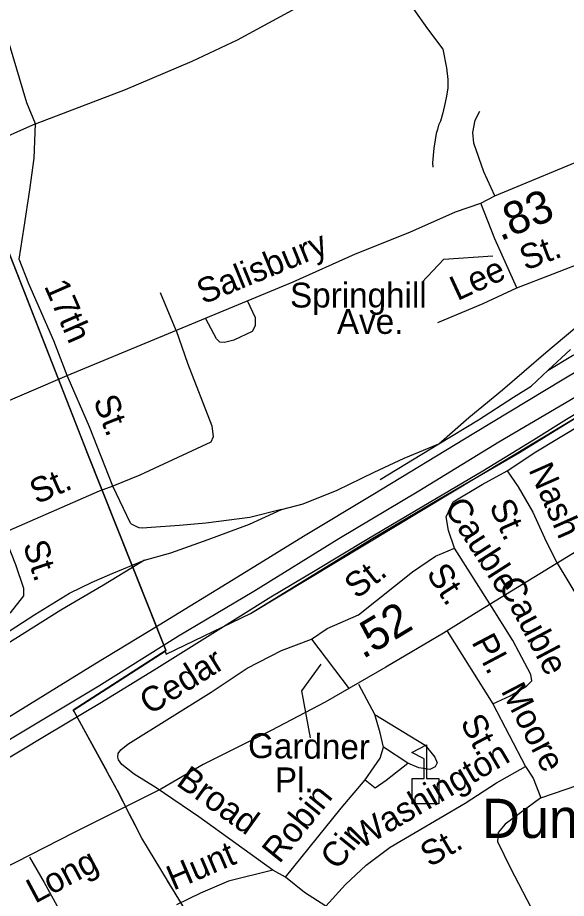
# Model space of a CAD drawing. Extents: x 1473865 to 1648260, y 639067 to 773536.
# Drawn here: x 1569570 to 1571669, y 703909 to 707279 of the extents above; entities that cross this region are included whole.
import ezdxf

# ---------------------------------------------------------------- set-up
doc = ezdxf.new("R2010")
doc.units = 0
for name, color, linetype in [('Exist Boundary Political City Limit New', 7, 'Continuous'), ('Exist Cultural Educational Facility High CELL', 7, 'Continuous'), ('Exist Cultural Educational Facility High Label', 7, 'Continuous'), ('Exist Hydrographic Misc Water Feature', 7, 'Continuous'), ('Exist Railroad Mainline', 7, 'Continuous'), ('Exist Railroad Siding', 7, 'Continuous'), ('Exist Road Non-System Type 51', 7, 'Continuous'), ('Exist Road Non-System Type 51 Label', 7, 'Continuous'), ('Exist Road Primary US Label', 7, 'Continuous'), ('Exist Road Primary US Mileage Hundredths English Label', 7, 'Continuous'), ('Exist Road Primary US UnDivided 4 Lane Attributed', 7, 'Continuous'), ('Exist Road Secondary Mileage Hundredths English Label', 7, 'Continuous'), ('Exist Road Secondary Type 51 Attributed', 7, 'Continuous'), ('Exist Road Secondary Type 51 Label', 7, 'Continuous'), ('Map Preparation Boundary City Limit Buffer Line', 7, 'Continuous')]:
    doc.layers.add(name, color=color, linetype=linetype)

msp = doc.modelspace()

# ---------------------------------------------------------------- linework, layer by layer
at = {"layer": 'Exist Boundary Political City Limit New'}
msp.add_line((1569782.9, 704629.6), (1570133.5, 704855.5), dxfattribs=at)
for points in [[(1570138.4, 704843.1), (1570459.8, 704999), (1570922.5, 705283.4), (1571174, 705433.3), (1571489.8, 705615.4), (1571768, 705786.8), (1572046.2, 705952.8), (1572340.5, 706129.4), (1572768.6, 706386.5), (1573121.8, 706611.4), (1573616.7, 706913.8), (1573817.2, 707039.8), (1573817.2, 707039.8), (1574230.1, 707287.5), (1574629.1, 707532.4), (1575229.1, 707878.2), (1575536.2, 708071.8), (1575875.5, 708276.6), (1576487.5, 708665.8), (1576603, 708766.1), (1576702.5, 708858.6), (1576852.4, 708986.4), (1578687.6, 711305.3)], [(1570136.8, 704858.8), (1570137.1, 704857.9), (1570133.5, 704855.5), (1570138.4, 704843.1), (1570459.8, 704999), (1571768, 705786.8), (1572768.6, 706386.5), (1575875.5, 708276.6), (1576487.5, 708665.8), (1576702.5, 708858.6), (1576852.4, 708986.4)], [(1568552.9, 707681.2), (1568745.5, 707218.1), (1568882.2, 706888.1), (1568901.6, 706882.2), (1569116.4, 706823.7), (1569196.8, 706890.7), (1569295.2, 706999.4), (1569392, 706745.8), (1569834.8, 705617.5), (1570136.8, 704858.8)], [(1569826.2, 705638.6), (1569392, 706745.8), (1569351.1, 706854.3)], [(1570136.8, 704858.8), (1570110.6, 704923.4), (1569834.8, 705617.5), (1569834.4, 705618.4), (1569826.6, 705637.8), (1569826.2, 705638.6)], [(1570320.5, 703685.7), (1570172.4, 703929.1), (1570044.8, 704139.2), (1569950.9, 704323.5), (1569786.2, 704624), (1569782.4, 704630.4), (1570136.8, 704858.8), (1570137.1, 704857.9), (1570133.5, 704855.5), (1570138.4, 704843.1)], [(1570133.5, 704855.5), (1570137.1, 704857.9), (1570136.8, 704858.8)], [(1570320.5, 703685.7), (1570172.4, 703929.1), (1570171.9, 703929.9), (1570143.2, 703976.9), (1570142.8, 703977.8), (1570044.8, 704139.2), (1570044.2, 704140.1), (1570008.6, 704210), (1570008.1, 704210.9), (1569951.4, 704322.6), (1569950.9, 704323.5), (1569940.9, 704341.7), (1569940.4, 704342.6), (1569936, 704350.6), (1569935.5, 704351.5), (1569933, 704356.1), (1569932.5, 704356.9), (1569928.6, 704363.8), (1569928.1, 704364.8), (1569926.2, 704367.9), (1569925.9, 704368.9), (1569921.1, 704377.5), (1569920.6, 704378.4), (1569918.9, 704381.3), (1569918.4, 704382.3), (1569918, 704382.9), (1569917.8, 704383.9), (1569912.9, 704392.5), (1569912.4, 704393.4), (1569910.8, 704396.1), (1569910.4, 704397.1), (1569786.2, 704624), (1569785.8, 704624.9), (1569782.9, 704629.6)]]:
    msp.add_lwpolyline(points, dxfattribs=at)
at = {"layer": 'Exist Cultural Educational Facility High CELL'}
msp.add_lwpolyline([(1571078.5, 704270.5), (1571078.5, 704368.4), (1571124.5, 704368.4), (1571124.5, 704443.5), (1571077.5, 704467.8), (1571134.1, 704496.9), (1571134.1, 704368.4), (1571180.2, 704368.4), (1571180.2, 704270.5)], close=True, dxfattribs=at)
at = {"layer": 'Exist Hydrographic Misc Water Feature'}
msp.add_lwpolyline([(1571085, 707309.7), (1571137.5, 707236.4), (1571195.8, 707158.9), (1571210.1, 707086.4), (1571215.2, 707042), (1571214.5, 707010), (1571209.7, 706978.1), (1571205.3, 706954.4), (1571196.3, 706914.3), (1571187.7, 706882.5), (1571179.4, 706867.1), (1571175, 706850.8), (1571170.8, 706835.2), (1571166.2, 706811.6), (1571161.5, 706779.7), (1571156.2, 706723.1), (1571157.9, 706706.7)], dxfattribs=at)
at = {"layer": 'Exist Railroad Mainline'}
msp.add_lwpolyline([(1568122, 703659.7), (1568317.3, 703775.8), (1568593, 703945.1), (1568898.9, 704128), (1569232.9, 704328.8), (1569548.8, 704523.7), (1569880.8, 704722.5), (1570184.8, 704913.6), (1570472.6, 705084.7), (1570798.6, 705285.6), (1571104.4, 705468.5), (1571410.3, 705655.7), (1571704, 705828.8), (1572044.1, 706035.4), (1573072.3, 706662.4)], dxfattribs=at)
at = {"layer": 'Exist Railroad Siding'}
for p, q in [((1571599, 705929.8), (1571683.8, 706008.9)), ((1570956.8, 705511.9), (1571180.1, 705647.9))]:
    msp.add_line(p, q, dxfattribs=at)
for points in [[(1568692.4, 704090.2), (1568942, 704243.6), (1569251.9, 704428.7), (1569571.8, 704625.5), (1569865.6, 704806.6), (1570111.2, 704956.4), (1570411, 705139.4), (1570662.5, 705295), (1570928.2, 705454.3), (1571314.6, 705688.6), (1571658.7, 705897.2), (1571998.8, 706099.8), (1572306.5, 706286.9), (1572588.5, 706466), (1572709.1, 706534.8), (1572773.4, 706564.4), (1572857.8, 706601.5), (1572968.2, 706642.3), (1573072.3, 706662.4)], [(1571180.1, 705647.9), (1571295.2, 705748.6), (1571424.2, 705855.5), (1571589.6, 705997.8), (1571700.5, 706090.8), (1571793.2, 706165.8)], [(1571599, 705929.8), (1571691.6, 705986.9), (1571733.8, 706008.5)], [(1571180.1, 705647.9), (1571333, 705740.3), (1571465.8, 705827), (1571534.3, 705868.5), (1571599, 705929.8)], [(1567763.9, 703443.2), (1567876.1, 703464), (1568030.9, 703534.5), (1568193.9, 703630.8), (1568471.5, 703804.1), (1568741.1, 703963.4), (1568944.3, 704091.3), (1569250.2, 704274.4), (1569485.6, 704417.9), (1569678.8, 704534.1), (1569884, 704656), (1570091.3, 704783.9), (1570316.8, 704923.8), (1570538.2, 705063.6), (1570707.3, 705163.8), (1570906.4, 705283.9), (1571143.7, 705423.5), (1571349.1, 705545.4), (1571542.2, 705663.6), (1571669, 705742.3), (1571811.8, 705828.8)], [(1570579.5, 705397.7), (1570661.8, 705418.9), (1570792.3, 705471.7), (1570933, 705540.2), (1571047.5, 705593.2), (1571180.1, 705647.9)], [(1570579.5, 705397.7), (1570457.3, 705367), (1570288.9, 705344.6), (1570188.7, 705335.6), (1570080.7, 705328.6), (1570064.3, 705327.1), (1570045.7, 705326.3), (1570034.5, 705327.3), (1570025.9, 705330.4), (1570010.3, 705338.1), (1570004.7, 705340.9), (1570001.7, 705344.4), (1569933.8, 705486)], [(1570055.5, 705202.8), (1570155.8, 705231.8), (1570298.3, 705282.5), (1570456.9, 705341), (1570579.5, 705397.7)], [(1569139.8, 704643.8), (1569208.4, 704713.1), (1569291.2, 704778.4), (1569442.1, 704870.8), (1569635.3, 704995), (1569768.1, 705077.7), (1569854.6, 705118.8), (1569930.9, 705152.1), (1570055.5, 705202.8)], [(1570055.5, 705202.8), (1569898.6, 705108.3), (1569735.5, 705012), (1569528.2, 704882.1), (1569290.7, 704734.4), (1569139.8, 704643.8)]]:
    msp.add_lwpolyline(points, dxfattribs=at)
at = {"layer": 'Exist Road Non-System Type 51'}
for p, q in [((1570176.2, 706082.6), (1570116, 706225.5)), ((1571376.2, 705036.4), (1571240, 705249.1)), ((1571212, 704931.5), (1571386.9, 704654)), ((1570693.2, 704901.4), (1570837.8, 704710.6)), ((1570935.8, 704612.7), (1570874.1, 704727.8)), ((1571386.9, 704654), (1571512.5, 704413.6)), ((1571062.5, 704426.3), (1570969.5, 704488)), ((1570594.1, 703990.9), (1570546.4, 704017.9))]:
    msp.add_line(p, q, dxfattribs=at)
for points in [[(1569637.9, 706872.2), (1569605.5, 706952.6), (1569538.4, 707175.6), (1569511.8, 707274), (1569513.6, 707305.6), (1569522.8, 707353.8), (1569674.7, 707804), (1569758.3, 708064.8), (1569833, 708278), (1569860.2, 708365.7), (1569882.7, 708401.3), (1569955.3, 708440.4), (1570191, 708555.1)], [(1569637.9, 706872.2), (1569982.3, 707003.6), (1570237.8, 707112.1), (1570411, 707193.6), (1570650.9, 707324.4), (1570741.8, 707395.2), (1570849.5, 707517.7), (1570939, 707626.6), (1571016.6, 707737.6), (1571071.3, 707798.8), (1571160.3, 707865.6), (1571392.2, 708004.6)], [(1571395.2, 706597), (1571352.8, 706688.7), (1571314.2, 706799.2), (1571310.8, 706839.2), (1571319.4, 706887.1), (1571337.9, 706920.9)], [(1569637.9, 706872.2), (1569460, 706793.3), (1569025.3, 706608.5), (1568557, 706408.6)], [(1569759.7, 705910.1), (1569707.6, 706043), (1569612.3, 706260.3), (1569575.6, 706354.9), (1569594.3, 706477.5), (1569616.1, 706620.3), (1569632.9, 706741.2), (1569637.9, 706872.2)], [(1571478.9, 706244.8), (1571394.4, 706432.4), (1571341.2, 706568.7)], [(1571478.9, 706244.8), (1571618, 706298.2), (1571749.4, 706350.4)], [(1571176.3, 706112.4), (1571349.8, 706185.1), (1571478.9, 706244.8)], [(1570447.8, 706196.8), (1570478.3, 706131.9), (1570477.7, 706099.9), (1570467.2, 706078.1), (1570396.7, 706045.3), (1570360.5, 706036.1), (1570343.6, 706037.4), (1570330.4, 706050.1), (1570288.9, 706126.9)], [(1570176.2, 706082.6), (1570218.9, 705956.7), (1570312.5, 705716.9), (1570317.6, 705674.7), (1570309.2, 705654.9), (1570036.7, 705528.1), (1569933.8, 705486)], [(1571441.7, 705545.2), (1571551.2, 705617.2), (1571731.3, 705725.8), (1572081.4, 705927.2)], [(1569933.8, 705486), (1569844.2, 705713.9), (1569759.7, 705910.1)], [(1571240, 705249.1), (1571217.4, 705317.4), (1571208.3, 705369.6), (1571235.4, 705427.1), (1571346.6, 705493.1), (1571441.7, 705545.2)], [(1571441.7, 705545.2), (1571484.7, 705484.5), (1571540.8, 705387.3), (1571590.7, 705274.4), (1571633.3, 705191.5)], [(1569933.8, 705486), (1569881.4, 705467.9), (1569514.4, 705306)], [(1569514.4, 705306), (1569562, 705187.2), (1569592.4, 705096.5), (1569591.8, 705066.5), (1569540.6, 705001.5), (1569307.2, 704829.9), (1569268.9, 704814.5), (1569242.9, 704813), (1569227.8, 704821.7), (1569215.3, 704835.6), (1569190.7, 704916.1), (1569094.9, 705132)], [(1570693.2, 704901.4), (1570754, 704942.2), (1570873.1, 704994), (1571080.3, 705158.1), (1571167.4, 705218.3), (1571240, 705249.1)], [(1571633.3, 705191.5), (1571763.7, 704976), (1571833.7, 704845.9), (1571868.7, 704758.3), (1572011.2, 704505.6)], [(1571386.9, 704654), (1571453.5, 704684.7), (1571516.3, 704721.6), (1571536.7, 704741.2), (1571533, 704765.3), (1571463.6, 704896.6), (1571376.2, 705036.4)], [(1570100.2, 704332.5), (1570015.2, 704384.2), (1569967.9, 704421.2), (1569956.1, 704439.2), (1569952.9, 704449.3), (1569954.5, 704463.3), (1569964.8, 704477.1), (1569991.3, 704498.8), (1570309.3, 704698.6), (1570447, 704790.1), (1570578.4, 704857.5), (1570693.2, 704901.4)], [(1570969.5, 704488), (1570956.6, 704542.3), (1570935.8, 704612.7)], [(1570935.8, 704612.7), (1571127.8, 704495), (1571165.1, 704450.2), (1571174.6, 704428), (1571166.3, 704412.2), (1571146.1, 704402.6), (1571104.2, 704409.4), (1571062.5, 704426.3)], [(1570899.2, 704363.3), (1570956.9, 704446.2), (1570969.5, 704488)], [(1570747.9, 703880), (1570823.6, 703962.7), (1570903, 704037.1), (1570994.4, 704105.3), (1571281.8, 704274), (1571401.2, 704351.6), (1571512.5, 704413.6)], [(1570899.2, 704363.3), (1570936.6, 704332.6), (1570979.2, 704361.7), (1571062.5, 704426.3)], [(1571512.5, 704413.6), (1571541.6, 704369), (1571570.8, 704293.5)], [(1571570.8, 704293.5), (1571901.9, 704407.6), (1571920.9, 704413.5)], [(1570594.1, 703990.9), (1570807.1, 704254.9), (1570899.2, 704363.3)], [(1570546.4, 704017.9), (1570262.2, 704221.3), (1570100.2, 704332.5)], [(1571570.8, 704293.5), (1571434.2, 704193), (1571407.5, 704161.6), (1571405.1, 704127.6), (1571455, 704024.5), (1571547.8, 703846.8), (1571739.7, 703477.5)], [(1569615, 704067.7), (1569671.3, 703970.6), (1569830.1, 703680.5)], [(1570546.4, 704017.9), (1570375.7, 703975.1), (1570268.7, 703929.3), (1570177.8, 703884.9)], [(1570747.9, 703880), (1570666.9, 703931.6), (1570594.1, 703990.9)]]:
    msp.add_lwpolyline(points, dxfattribs=at)
at = {"layer": 'Exist Road Non-System Type 51 Label'}
for points in [[(1571115.3, 706266.1), (1571200.4, 706354.6), (1571387.6, 706368.2)], [(1570689.7, 704523), (1570656.4, 704703.7), (1570730.1, 704805.9)]]:
    msp.add_lwpolyline(points, dxfattribs=at)
at = {"layer": 'Exist Road Primary US UnDivided 4 Lane Attributed'}
msp.add_lwpolyline([(1567797.9, 705086.8), (1568156, 705239), (1568729.6, 705482.1), (1569339.3, 705729.9), (1569759.7, 705910.1), (1570623, 706268.5), (1570862.4, 706375.3), (1571069.6, 706458.3), (1571244.9, 706536), (1571341.2, 706568.7), (1571395.2, 706597), (1571775.9, 706754.8), (1572124.2, 706906), (1572267.1, 706976.2), (1572378.3, 707054.8), (1572443.2, 707129.9), (1572532.8, 707256.6), (1572587.8, 707323.9), (1572832.2, 707644.7), (1572922, 707771.6), (1573005.2, 707868.3), (1573068, 707925.5), (1573197.2, 708011.7), (1573302.9, 708074.4)], dxfattribs=at)
at = {"layer": 'Exist Road Secondary Type 51 Attributed'}
msp.add_lwpolyline([(1576034.3, 707890.1), (1574879.9, 707194.8), (1574149.1, 706750.6), (1573868.3, 706563.2), (1573001.7, 706031.7), (1572825.5, 705917), (1572398.4, 705663.1), (1572192.3, 705534.4), (1571754.4, 705265.3), (1571334.1, 705008.1), (1571198.1, 704924), (1570978, 704794), (1570746, 704659.9), (1570539.9, 704551.8), (1570279.9, 704421.7), (1570117.9, 704327.6), (1569785.8, 704161.5), (1569056.5, 703788.5), (1568739.2, 703621.9), (1568496, 703496), (1568193.4, 703337), (1568057.4, 703252.9), (1567947.4, 703180.9)], dxfattribs=at)
at = {"layer": 'Map Preparation Boundary City Limit Buffer Line'}
msp.add_line((1569782.9, 704629.6), (1570133.5, 704855.5), dxfattribs=at)
for points in [[(1570138.4, 704843.1), (1570459.8, 704999), (1570922.5, 705283.4), (1571174, 705433.3), (1571489.8, 705615.4), (1571768, 705786.8), (1572046.2, 705952.8), (1572340.5, 706129.4), (1572768.6, 706386.5), (1573121.8, 706611.4), (1573616.7, 706913.8), (1573817.2, 707039.8), (1573817.2, 707039.8), (1574230.1, 707287.5), (1574629.1, 707532.4), (1575229.1, 707878.2), (1575536.2, 708071.8), (1575875.5, 708276.6), (1576487.5, 708665.8), (1576603, 708766.1), (1576702.5, 708858.6), (1576852.4, 708986.4), (1578687.6, 711305.3)], [(1570136.8, 704858.8), (1570137.1, 704857.9), (1570133.5, 704855.5), (1570138.4, 704843.1), (1570459.8, 704999), (1571768, 705786.8), (1572768.6, 706386.5), (1575875.5, 708276.6), (1576487.5, 708665.8), (1576702.5, 708858.6), (1576852.4, 708986.4)], [(1568552.9, 707681.2), (1568745.5, 707218.1), (1568882.2, 706888.1), (1568901.6, 706882.2), (1569116.4, 706823.7), (1569196.8, 706890.7), (1569295.2, 706999.4), (1569392, 706745.8), (1569834.8, 705617.5), (1570136.8, 704858.8)], [(1569826.2, 705638.6), (1569392, 706745.8), (1569351.1, 706854.3)], [(1570136.8, 704858.8), (1570110.6, 704923.4), (1569834.8, 705617.5), (1569834.4, 705618.4), (1569826.6, 705637.8), (1569826.2, 705638.6)], [(1570320.5, 703685.7), (1570172.4, 703929.1), (1570044.8, 704139.2), (1569950.9, 704323.5), (1569786.2, 704624), (1569782.4, 704630.4), (1570136.8, 704858.8), (1570137.1, 704857.9), (1570133.5, 704855.5), (1570138.4, 704843.1)], [(1570133.5, 704855.5), (1570137.1, 704857.9), (1570136.8, 704858.8)], [(1570320.5, 703685.7), (1570172.4, 703929.1), (1570171.9, 703929.9), (1570143.2, 703976.9), (1570142.8, 703977.8), (1570044.8, 704139.2), (1570044.2, 704140.1), (1570008.6, 704210), (1570008.1, 704210.9), (1569951.4, 704322.6), (1569950.9, 704323.5), (1569940.9, 704341.7), (1569940.4, 704342.6), (1569936, 704350.6), (1569935.5, 704351.5), (1569933, 704356.1), (1569932.5, 704356.9), (1569928.6, 704363.8), (1569928.1, 704364.8), (1569926.2, 704367.9), (1569925.9, 704368.9), (1569921.1, 704377.5), (1569920.6, 704378.4), (1569918.9, 704381.3), (1569918.4, 704382.3), (1569918, 704382.9), (1569917.8, 704383.9), (1569912.9, 704392.5), (1569912.4, 704393.4), (1569910.8, 704396.1), (1569910.4, 704397.1), (1569786.2, 704624), (1569785.8, 704624.9), (1569782.9, 704629.6)]]:
    msp.add_lwpolyline(points, dxfattribs=at)

# ---------------------------------------------------------------- texts
at = {"layer": 'Exist Cultural Educational Facility High Label'}
msp.add_text('Dunbar High School', height=150, dxfattribs=at).set_placement((1571345.3, 704140.6))
at = {"layer": 'Exist Road Non-System Type 51 Label'}
for s, rotation, p in [('St.', 21.0007, (1571512.2, 706310.2)), ('Lee', 24.795, (1571251.6, 706194)), ('17th', 293.6775, (1569669.6, 706252.2)), ('St.', 291.4683, (1569857.5, 705814.5)), ('Nash', 293.8702, (1571522.6, 705549.9)), ('St.', 23.7973, (1569642.4, 705416.2)), ('Cauble', 302.6325, (1571198.5, 705405.2)), ('St.', 293.8702, (1571372, 705412.3)), ('St.', 288.5263, (1569588.8, 705262)), ('St.', 38.3755, (1570867.2, 705052)), ('St.', 302.6325, (1571130.4, 705152.9)), ('Cauble', 297.8578, (1571406.6, 705109.8)), ('Pl.', 297.8578, (1571303.8, 704890.3)), ('Cedar', 32.1509, (1570074.6, 704609.2)), ('Moore', 297.5794, (1571416.8, 704703.1)), ('St.', 297.5794, (1571260.8, 704584)), ('Gardner', 359.3731, (1570450.7, 704446.5)), ('Washington', 30.4135, (1570881.1, 704095.9)), ('Broad', 324.4051, (1570172, 704345.3)), ('Pl.', 359.8815, (1570553.6, 704315.3)), ('Robin', 51.1004, (1570570.5, 704039.1)), ('Cir.', 51.1004, (1570793.2, 704013.6)), ('St.', 30.4135, (1571145.6, 704026.8)), ('Hunt', 23.2039, (1570165.4, 703938.5))]:
    msp.add_text(s, height=95, rotation=rotation, dxfattribs=at).set_placement(p)
for s, p in [('Springhill', (1570611.7, 706169.9)), ('Ave.', (1570790.9, 706069))]:
    msp.add_text(s, height=95, dxfattribs=at).set_placement(p)
at = {"layer": 'Exist Road Primary US Label'}
msp.add_text('Salisbury', height=95, rotation=22.264, dxfattribs=at).set_placement((1570279.3, 706181))
at = {"layer": 'Exist Road Primary US Mileage Hundredths English Label'}
msp.add_text('.83', height=125, rotation=22.508, dxfattribs=at).set_placement((1571416.1, 706423))
at = {"layer": 'Exist Road Secondary Mileage Hundredths English Label'}
msp.add_text('.52', height=125, rotation=31.1025, dxfattribs=at).set_placement((1570890.2, 704823.2))
at = {"layer": 'Exist Road Secondary Type 51 Label'}
msp.add_text('Long', height=95, rotation=28.1067, dxfattribs=at).set_placement((1569636.4, 703888.3))

doc.saveas('drawing.dxf')
